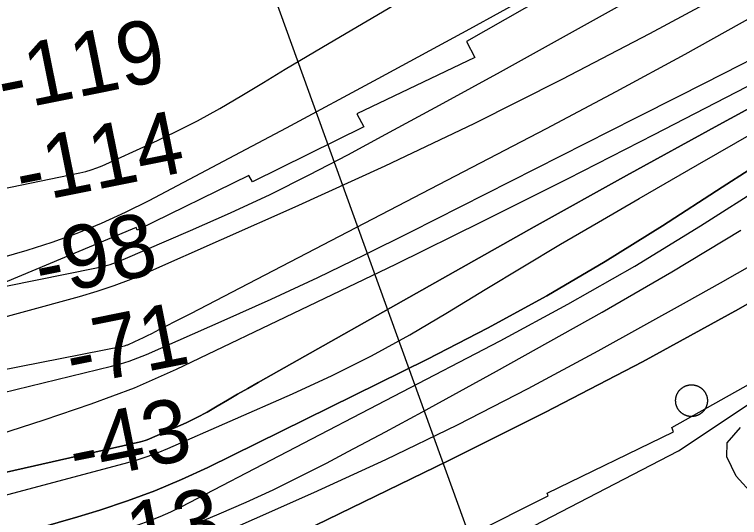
# Model space of a CAD drawing. Extents: x 3715084 to 3753216, y 488173 to 513963.
# Drawn here: x 3730660 to 3731429, y 498440 to 498974 of the extents above; entities that cross this region are included whole.
import ezdxf

# ---------------------------------------------------------------- set-up
doc = ezdxf.new("R2010")
doc.units = 0
for name, color, linetype in [('V-CHAN-DOCK', 7, 'Continuous'), ('V-RIVR-EDGE', 7, 'Continuous'), ('V-RIVR-RANG', 7, 'Continuous'), ('V-RRAP-FSHR', 7, 'Continuous'), ('V-RRAP-RVMT', 7, 'Continuous'), ('V-TOPO-DPTH', 7, 'Continuous'), ('V-TOPO-MAJR', 7, 'Continuous'), ('V-TOPO-MINR', 7, 'Continuous'), ('V-TOPO-WATR', 7, 'Continuous')]:
    doc.layers.add(name, color=color, linetype=linetype)

msp = doc.modelspace()

# ---------------------------------------------------------------- linework, layer by layer
at = {"layer": 'V-CHAN-DOCK'}
for points in [[(3731362.25, 498569.87), (3731362.36, 498570.15), (3731362.46, 498570.42), (3731362.58, 498570.69), (3731362.69, 498570.96), (3731362.81, 498571.23), (3731362.94, 498571.5), (3731363.07, 498571.76), (3731363.2, 498572.02), (3731363.34, 498572.28), (3731363.49, 498572.54), (3731363.64, 498572.79), (3731363.79, 498573.04), (3731363.94, 498573.29), (3731364.11, 498573.54), (3731364.27, 498573.78), (3731364.44, 498574.02), (3731364.62, 498574.26), (3731364.79, 498574.49), (3731364.98, 498574.72), (3731365.16, 498574.95), (3731365.35, 498575.17), (3731365.55, 498575.4), (3731365.74, 498575.61), (3731365.95, 498575.83), (3731366.15, 498576.04), (3731366.36, 498576.24), (3731366.57, 498576.45), (3731366.79, 498576.65), (3731367.01, 498576.84), (3731367.23, 498577.03), (3731367.46, 498577.22), (3731367.69, 498577.41), (3731367.92, 498577.59), (3731368.16, 498577.76), (3731368.39, 498577.93), (3731368.64, 498578.1), (3731368.88, 498578.26), (3731369.13, 498578.42), (3731369.38, 498578.58), (3731369.63, 498578.73), (3731369.89, 498578.87), (3731370.15, 498579.02), (3731370.41, 498579.15), (3731370.67, 498579.28), (3731370.93, 498579.41), (3731371.2, 498579.53), (3731371.47, 498579.65), (3731371.74, 498579.77), (3731372.01, 498579.88), (3731372.29, 498579.98), (3731372.57, 498580.08), (3731372.84, 498580.17), (3731373.12, 498580.26), (3731373.41, 498580.35), (3731373.69, 498580.43), (3731373.97, 498580.5), (3731374.26, 498580.57), (3731374.54, 498580.64), (3731374.83, 498580.69), (3731375.12, 498580.75), (3731375.41, 498580.8), (3731375.7, 498580.84), (3731375.99, 498580.88), (3731376.29, 498580.92), (3731376.58, 498580.95), (3731376.87, 498580.97), (3731377.17, 498580.99), (3731377.46, 498581), (3731377.75, 498581.01), (3731378.05, 498581.02), (3731378.34, 498581.01), (3731378.63, 498581.01), (3731378.93, 498580.99), (3731379.22, 498580.98), (3731379.52, 498580.96), (3731379.81, 498580.93), (3731380.1, 498580.9), (3731380.39, 498580.86), (3731380.68, 498580.82), (3731380.97, 498580.77), (3731381.26, 498580.72), (3731381.55, 498580.66), (3731381.84, 498580.6), (3731382.12, 498580.53), (3731382.41, 498580.46), (3731382.69, 498580.38), (3731382.98, 498580.3), (3731383.26, 498580.21), (3731383.54, 498580.12), (3731383.81, 498580.02), (3731384.09, 498579.92), (3731384.36, 498579.81), (3731384.64, 498579.7), (3731384.91, 498579.58), (3731385.17, 498579.46), (3731385.44, 498579.34), (3731385.7, 498579.21), (3731385.96, 498579.07), (3731386.22, 498578.93), (3731386.48, 498578.79)], [(3731386.48, 498578.79), (3731386.73, 498578.64), (3731386.98, 498578.49), (3731387.23, 498578.33), (3731387.48, 498578.17), (3731387.72, 498578), (3731387.96, 498577.83), (3731388.2, 498577.66), (3731388.43, 498577.48), (3731388.66, 498577.3), (3731388.89, 498577.11), (3731389.12, 498576.92), (3731389.34, 498576.73), (3731389.55, 498576.53), (3731389.77, 498576.33), (3731389.98, 498576.12), (3731390.19, 498575.91), (3731390.39, 498575.7), (3731390.59, 498575.49), (3731390.78, 498575.27), (3731390.98, 498575.04), (3731391.16, 498574.82), (3731391.35, 498574.59), (3731391.53, 498574.35), (3731391.7, 498574.12), (3731391.88, 498573.88), (3731392.04, 498573.64), (3731392.2, 498573.4), (3731392.36, 498573.15), (3731392.52, 498572.9), (3731392.67, 498572.64), (3731392.81, 498572.39), (3731392.96, 498572.13), (3731393.09, 498571.87), (3731393.22, 498571.61), (3731393.35, 498571.34), (3731393.47, 498571.08), (3731393.59, 498570.81), (3731393.71, 498570.54), (3731393.82, 498570.26), (3731393.92, 498569.99), (3731394.02, 498569.71), (3731394.11, 498569.43), (3731394.2, 498569.15), (3731394.29, 498568.87), (3731394.37, 498568.59), (3731394.44, 498568.3), (3731394.51, 498568.02), (3731394.58, 498567.73), (3731394.64, 498567.44), (3731394.69, 498567.15), (3731394.74, 498566.86), (3731394.79, 498566.57), (3731394.82, 498566.28), (3731394.86, 498565.99), (3731394.89, 498565.7), (3731394.91, 498565.4), (3731394.93, 498565.11), (3731394.94, 498564.82), (3731394.95, 498564.52), (3731394.96, 498564.23)], [(3731375.24, 498547.56), (3731374.95, 498547.62), (3731374.67, 498547.67), (3731374.38, 498547.74), (3731374.09, 498547.8), (3731373.81, 498547.88), (3731373.52, 498547.96), (3731373.24, 498548.04), (3731372.96, 498548.12), (3731372.68, 498548.22), (3731372.4, 498548.31), (3731372.13, 498548.42), (3731371.85, 498548.52), (3731371.58, 498548.64), (3731371.31, 498548.75), (3731371.04, 498548.87), (3731370.78, 498549), (3731370.51, 498549.13), (3731370.25, 498549.26), (3731369.99, 498549.4), (3731369.74, 498549.55), (3731369.48, 498549.69), (3731369.23, 498549.85), (3731368.98, 498550), (3731368.74, 498550.16), (3731368.5, 498550.33), (3731368.25, 498550.5), (3731368.02, 498550.67), (3731367.78, 498550.85), (3731367.55, 498551.04), (3731367.33, 498551.22), (3731367.1, 498551.41), (3731366.88, 498551.61), (3731366.66, 498551.8), (3731366.45, 498552.01), (3731366.24, 498552.21), (3731366.03, 498552.42), (3731365.83, 498552.63), (3731365.63, 498552.85), (3731365.43, 498553.07), (3731365.24, 498553.29), (3731365.05, 498553.52), (3731364.87, 498553.75), (3731364.69, 498553.98), (3731364.51, 498554.21), (3731364.34, 498554.45), (3731364.18, 498554.7), (3731364.01, 498554.94), (3731363.85, 498555.19), (3731363.7, 498555.44), (3731363.55, 498555.69), (3731363.4, 498555.95), (3731363.26, 498556.2), (3731363.12, 498556.46), (3731362.99, 498556.73), (3731362.87, 498556.99), (3731362.74, 498557.26), (3731362.62, 498557.53), (3731362.51, 498557.8), (3731362.4, 498558.07), (3731362.3, 498558.35), (3731362.2, 498558.62), (3731362.1, 498558.9), (3731362.02, 498559.18), (3731361.93, 498559.46), (3731361.85, 498559.75), (3731361.77, 498560.03), (3731361.71, 498560.32), (3731361.64, 498560.6), (3731361.58, 498560.89), (3731361.53, 498561.18), (3731361.48, 498561.47), (3731361.43, 498561.76), (3731361.39, 498562.05), (3731361.36, 498562.35), (3731361.33, 498562.64), (3731361.31, 498562.93), (3731361.29, 498563.23), (3731361.27, 498563.52), (3731361.26, 498563.81), (3731361.26, 498564.1), (3731361.26, 498564.4), (3731361.27, 498564.69), (3731361.28, 498564.99), (3731361.3, 498565.28), (3731361.32, 498565.57), (3731361.35, 498565.87), (3731361.38, 498566.16), (3731361.42, 498566.45), (3731361.46, 498566.74), (3731361.5, 498567.03), (3731361.56, 498567.32), (3731361.62, 498567.61), (3731361.68, 498567.9), (3731361.75, 498568.18), (3731361.82, 498568.47), (3731361.9, 498568.75), (3731361.98, 498569.04), (3731362.07, 498569.32), (3731362.16, 498569.59), (3731362.25, 498569.87)], [(3731394.96, 498564.23), (3731394.96, 498563.93), (3731394.95, 498563.64), (3731394.94, 498563.35), (3731394.92, 498563.05), (3731394.9, 498562.76), (3731394.87, 498562.47), (3731394.84, 498562.17), (3731394.8, 498561.88), (3731394.76, 498561.59), (3731394.71, 498561.3), (3731394.66, 498561.01), (3731394.6, 498560.72), (3731394.54, 498560.44), (3731394.47, 498560.15), (3731394.4, 498559.87), (3731394.32, 498559.58), (3731394.24, 498559.3), (3731394.15, 498559.02), (3731394.06, 498558.74), (3731393.96, 498558.46), (3731393.86, 498558.19), (3731393.75, 498557.91), (3731393.64, 498557.64), (3731393.52, 498557.37), (3731393.4, 498557.1), (3731393.28, 498556.84), (3731393.15, 498556.57), (3731393.01, 498556.31), (3731392.87, 498556.05), (3731392.73, 498555.8), (3731392.58, 498555.54), (3731392.43, 498555.29), (3731392.27, 498555.04), (3731392.11, 498554.8), (3731391.94, 498554.55), (3731391.77, 498554.31), (3731391.6, 498554.08), (3731391.42, 498553.84), (3731391.24, 498553.61), (3731391.05, 498553.38), (3731390.87, 498553.16), (3731390.67, 498552.94), (3731390.47, 498552.72), (3731390.27, 498552.51), (3731390.06, 498552.3), (3731389.85, 498552.09), (3731389.64, 498551.89), (3731389.43, 498551.69), (3731389.21, 498551.49), (3731388.98, 498551.3), (3731388.76, 498551.11), (3731388.53, 498550.93), (3731388.3, 498550.75), (3731388.06, 498550.57), (3731387.82, 498550.4), (3731387.58, 498550.23), (3731387.34, 498550.07), (3731387.09, 498549.91), (3731386.84, 498549.76), (3731386.58, 498549.61), (3731386.33, 498549.46), (3731386.07, 498549.32), (3731385.81, 498549.18), (3731385.55, 498549.05), (3731385.28, 498548.92), (3731385.02, 498548.8), (3731384.75, 498548.68), (3731384.48, 498548.57), (3731384.2, 498548.46), (3731383.93, 498548.36), (3731383.65, 498548.26), (3731383.37, 498548.16), (3731383.09, 498548.07), (3731382.81, 498547.99), (3731382.53, 498547.91), (3731382.24, 498547.83), (3731381.96, 498547.76), (3731381.67, 498547.7), (3731381.38, 498547.64), (3731381.09, 498547.59), (3731380.81, 498547.54), (3731380.51, 498547.49), (3731380.22, 498547.45), (3731379.93, 498547.42), (3731379.64, 498547.39), (3731379.35, 498547.36), (3731379.05, 498547.34), (3731378.76, 498547.33), (3731378.46, 498547.32), (3731378.17, 498547.32), (3731377.87, 498547.32), (3731377.58, 498547.33), (3731377.29, 498547.34), (3731376.99, 498547.36), (3731376.7, 498547.38), (3731376.41, 498547.4), (3731376.12, 498547.44), (3731375.82, 498547.47), (3731375.53, 498547.52), (3731375.24, 498547.56)]]:
    msp.add_lwpolyline(points, dxfattribs=at)
at = {"layer": 'V-RIVR-EDGE'}
msp.add_lwpolyline([(3731443.57, 498464.13), (3731425.61, 498483.99), (3731415.45, 498504.42), (3731416.09, 498519.43), (3731429.94, 498535.6)], dxfattribs=at)
at = {"layer": 'V-RIVR-RANG'}
msp.add_line((3731255.74, 498107.39), (3730922.82, 499029.11), dxfattribs=at)
at = {"layer": 'V-RRAP-FSHR'}
msp.add_lwpolyline([(3728004.36, 498122.76), (3728249.57, 498078.76), (3728561.47, 498063.71), (3728941.93, 498053.37), (3729895.33, 498086.11), (3730231.16, 498125.42), (3730543.47, 498170.09), (3730885.51, 498262.37), (3731364.17, 498511.08), (3731760.76, 498774.83), (3732302.4, 499315.14), (3732839.9, 499636.89)], dxfattribs=at)
at = {"layer": 'V-RRAP-RVMT'}
for p, q in [((3731255.15, 499011.72), (3731139.52, 498945.62)), ((3731139.52, 498945.62), (3731148.34, 498928.58)), ((3731148.34, 498928.58), (3731022.89, 498868.71)), ((3731022.89, 498868.71), (3731030.47, 498854.9)), ((3731030.47, 498854.9), (3730912.26, 498796.62)), ((3730908.4, 498803.14), (3730789.79, 498745.4)), ((3730912.26, 498796.62), (3730908.4, 498803.14)), ((3730788.73, 498747.96), (3730647.86, 498688.97)), ((3730789.79, 498745.4), (3730788.73, 498747.96)), ((3731357.34, 498535.55), (3731490.37, 498610.68)), ((3731359.12, 498531.2), (3731357.34, 498535.55)), ((3731224.83, 498465.97), (3731359.12, 498531.2)), ((3731100.75, 498400.27), (3731225.94, 498463.15)), ((3731225.94, 498463.15), (3731224.83, 498465.97))]:
    msp.add_line(p, q, dxfattribs=at)
at = {"layer": 'V-TOPO-DPTH'}
for points in [[(3731505.29, 498910.59), (3731407.06, 498857.09), (3731309.04, 498803.22), (3731211.33, 498748.8), (3731113.81, 498694.02), (3730918.28, 498583.44), (3730907.41, 498577.24), (3730896.56, 498571), (3730885.75, 498564.68), (3730874.97, 498558.32), (3730864.11, 498552.13), (3730853.09, 498546.23), (3730841.86, 498540.75), (3730830.49, 498535.56), (3730803.02, 498523.65), (3730800.71, 498522.73), (3730798.36, 498521.89), (3730795.97, 498521.18), (3730793.56, 498520.56), (3730441.53, 498440.74), (3730306.21, 498411.4), (3730170.56, 498383.77), (3730034.41, 498358.71), (3729897.93, 498335.37)], [(3731505.29, 498910.59), (3731407.06, 498857.09), (3731309.04, 498803.22), (3731211.33, 498748.8), (3731113.81, 498694.02), (3730918.28, 498583.44), (3730907.41, 498577.24), (3730896.56, 498571), (3730885.75, 498564.68), (3730874.97, 498558.32), (3730864.11, 498552.13), (3730853.09, 498546.23), (3730841.86, 498540.75), (3730830.49, 498535.56), (3730803.02, 498523.65), (3730800.71, 498522.73), (3730798.36, 498521.89), (3730795.97, 498521.18), (3730793.56, 498520.56), (3730441.53, 498440.74), (3730306.21, 498411.4), (3730170.56, 498383.77), (3730034.41, 498358.71), (3729897.93, 498335.37)], [(3729659.96, 498255.42), (3730195.48, 498357.77), (3730297.42, 498378.41), (3730399.01, 498400.52), (3730500.1, 498424.84), (3730600.86, 498450.64), (3730780.06, 498498.61), (3730790.87, 498501.77), (3730801.57, 498505.25), (3730812.1, 498509.21), (3730822.52, 498513.49), (3730954.68, 498571.31), (3730996.93, 498590.88), (3731038.57, 498611.64), (3731079.27, 498634.15), (3731119.36, 498657.85), (3731159.09, 498682.25), (3731198.96, 498706.41), (3731239.04, 498730.23), (3731279.27, 498753.8), (3731322.55, 498778.91), (3731384.6, 498814.72), (3731446.75, 498850.36)], [(3729659.96, 498255.42), (3730195.48, 498357.77), (3730297.42, 498378.41), (3730399.01, 498400.52), (3730500.1, 498424.84), (3730600.86, 498450.64), (3730780.06, 498498.61), (3730790.87, 498501.77), (3730801.57, 498505.25), (3730812.1, 498509.21), (3730822.52, 498513.49), (3730954.68, 498571.31), (3730996.93, 498590.88), (3731038.57, 498611.64), (3731079.27, 498634.15), (3731119.36, 498657.85), (3731159.09, 498682.25), (3731198.96, 498706.41), (3731239.04, 498730.23), (3731279.27, 498753.8), (3731322.55, 498778.91), (3731384.6, 498814.72), (3731446.75, 498850.36)], [(3731439.28, 498809.39), (3731410.68, 498791.08), (3731347.22, 498749.94), (3731286.37, 498711.99), (3731224.69, 498675.5), (3731161.76, 498641.19), (3731098.01, 498608.34), (3730864.85, 498493.32), (3730836.89, 498480.36), (3730808.57, 498468.32), (3730779.69, 498457.66), (3730750.45, 498447.92), (3730726.87, 498440.7), (3730685.41, 498428.62), (3730643.76, 498417.33)], [(3731439.28, 498809.39), (3731410.68, 498791.08), (3731347.22, 498749.94), (3731286.37, 498711.99), (3731224.69, 498675.5), (3731161.76, 498641.19), (3731098.01, 498608.34), (3730864.85, 498493.32), (3730836.89, 498480.36), (3730808.57, 498468.32), (3730779.69, 498457.66), (3730750.45, 498447.92), (3730726.87, 498440.7), (3730685.41, 498428.62), (3730643.76, 498417.33)], [(3729674.68, 498196.19), (3730002.74, 498245.99), (3730139.96, 498268.68), (3730276.72, 498293.76), (3730412.76, 498322.45), (3730548.33, 498353.53), (3730809.64, 498417.08), (3730814.16, 498418.29), (3730818.64, 498419.65), (3730823.04, 498421.23), (3730827.39, 498422.95), (3730876.83, 498443.86), (3730905.69, 498456.51), (3730934.33, 498469.64), (3730962.61, 498483.51), (3730990.67, 498497.86), (3731013.98, 498510.17), (3731053.44, 498531.18), (3731092.8, 498552.37), (3731132.01, 498573.84), (3731171.12, 498595.5), (3731283.16, 498658.06), (3731357.18, 498700.91), (3731430.27, 498745.25)], [(3729674.68, 498196.19), (3730002.74, 498245.99), (3730139.96, 498268.68), (3730276.72, 498293.76), (3730412.76, 498322.45), (3730548.33, 498353.53), (3730809.64, 498417.08), (3730814.16, 498418.29), (3730818.64, 498419.65), (3730823.04, 498421.23), (3730827.39, 498422.95), (3730876.83, 498443.86), (3730905.69, 498456.51), (3730934.33, 498469.64), (3730962.61, 498483.51), (3730990.67, 498497.86), (3731013.98, 498510.17), (3731053.44, 498531.18), (3731092.8, 498552.37), (3731132.01, 498573.84), (3731171.12, 498595.5), (3731283.16, 498658.06), (3731357.18, 498700.91), (3731430.27, 498745.25)], [(3731528.63, 498718.88), (3731427.78, 498661.39), (3731326.08, 498605.48), (3731223.12, 498551.92), (3731119.32, 498499.93), (3730890.08, 498388.38), (3730860.08, 498374.62), (3730829.7, 498361.79), (3730798.77, 498350.37), (3730767.47, 498339.88), (3730735.78, 498330.49), (3730703.96, 498321.62), (3730671.93, 498313.54), (3730639.76, 498305.97), (3730617.68, 498301.07), (3730574.4, 498291.35), (3730531.14, 498281.5), (3730487.93, 498271.45), (3730444.74, 498261.28), (3730285.53, 498223.41), (3730176.93, 498199.44), (3730067.9, 498177.85), (3729958.22, 498159.84), (3729848.11, 498144.21)]]:
    msp.add_lwpolyline(points, dxfattribs=at)
at = {"layer": 'V-TOPO-MAJR'}
for points in [[(3729784.57, 498555.97), (3730034.88, 498601.35), (3730136.9, 498619.93), (3730238.89, 498638.61), (3730340.86, 498657.44), (3730442.81, 498676.38), (3730591.48, 498704.12), (3730618.93, 498709.85), (3730646.17, 498716.35), (3730673.11, 498724.01), (3730699.85, 498732.43), (3730726.17, 498742.07), (3730752.14, 498752.53), (3730777.56, 498764.23), (3730802.63, 498776.76), (3730948.31, 498854.02), (3731045.72, 498906.2), (3731142.85, 498958.92), (3731239.54, 499012.44), (3731335.93, 499066.49), (3731601.9, 499217.08)], [(3730642.82, 498528.27), (3730691.18, 498543.95), (3730741.14, 498560.89), (3730764.17, 498569.16), (3730786.98, 498577.96), (3730809.46, 498587.57), (3730831.73, 498597.71), (3730972.15, 498664.71), (3731064.24, 498709.2), (3731156.03, 498754.28), (3731247.38, 498800.25), (3731338.44, 498846.82), (3731688.01, 499027.74)]]:
    msp.add_lwpolyline(points, dxfattribs=at)
at = {"layer": 'V-TOPO-MINR'}
for points in [[(3729670.45, 498465.81), (3730296.62, 498573.24), (3730375.71, 498587.99), (3730454.47, 498604.24), (3730532.73, 498622.74), (3730610.66, 498642.76), (3730728.92, 498674.94), (3730747.32, 498680.4), (3730765.52, 498686.41), (3730783.44, 498693.24), (3730801.16, 498700.62), (3730957.63, 498769.96), (3731052.92, 498813.5), (3731147.5, 498858.48), (3731241.02, 498905.61), (3731333.85, 498954.17), (3731644.67, 499121.35)], [(3729857.63, 498540.24), (3729975.73, 498557.88), (3730093.6, 498576.94), (3730211.1, 498598.12), (3730328.36, 498620.72), (3730746.89, 498705.28), (3730754.08, 498706.97), (3730761.19, 498708.95), (3730768.15, 498711.36), (3730775.03, 498714.06), (3730846.63, 498744.79), (3730888.97, 498763.64), (3730930.95, 498783.23), (3730972.39, 498803.95), (3731013.47, 498825.41), (3731053.71, 498847.12), (3731114.55, 498880.16), (3731175.28, 498913.4), (3731235.83, 498946.95), (3731296.27, 498980.71), (3731321.29, 498994.77), (3731372.16, 499023.9), (3731422.7, 499053.57), (3731472.77, 499084.06)], [(3729850.7, 498631.69), (3729966.1, 498652.53), (3730081.36, 498674.04), (3730196.43, 498696.57), (3730311.38, 498719.77), (3730729.25, 498806.04), (3730735.31, 498807.51), (3730741.28, 498809.23), (3730747.12, 498811.35), (3730752.88, 498813.73), (3730805.36, 498837.55), (3730829.77, 498849.17), (3730853.87, 498861.37), (3730877.5, 498874.45), (3730900.83, 498888.12), (3730923.95, 498902.17), (3730947.12, 498916.15), (3730970.34, 498930.03), (3730993.61, 498943.84), (3731108.56, 499011.7)], [(3729886.41, 498444.16), (3729974.37, 498463.2), (3730062.49, 498481.48), (3730150.72, 498499.26), (3730776.59, 498622.56), (3730777.45, 498622.76), (3730778.31, 498623), (3730779.15, 498623.3), (3730779.97, 498623.63), (3730787.46, 498626.93), (3730792, 498628.98), (3730796.51, 498631.09), (3730800.98, 498633.27), (3730805.43, 498635.52), (3730813.3, 498639.58), (3730821.65, 498643.9), (3730830.01, 498648.23), (3730838.36, 498652.56), (3730846.71, 498656.9), (3731224.23, 498853.27), (3731298.06, 498892.33), (3731371.52, 498932.09), (3731444.4, 498972.87)], [(3729920.4, 498389.13), (3729954.51, 498397.91), (3730095.85, 498434.79), (3730200.68, 498461.86), (3730305.58, 498488.58), (3730410.62, 498514.79), (3730515.75, 498540.65), (3730762.73, 498600.75), (3730772.19, 498603.32), (3730781.54, 498606.21), (3730790.72, 498609.6), (3730799.79, 498613.32), (3730882.11, 498649.6), (3730932.07, 498672.11), (3730981.77, 498695.15), (3731031.09, 498719), (3731080.16, 498743.39), (3731319.03, 498864.53), (3731365.92, 498888.32), (3731412.8, 498912.12), (3731459.68, 498935.93)], [(3729897.93, 498335.37), (3730034.41, 498358.71), (3730170.56, 498383.77), (3730306.21, 498411.4), (3730441.53, 498440.74), (3730793.56, 498520.56), (3730795.97, 498521.18), (3730798.36, 498521.89), (3730800.71, 498522.73), (3730803.02, 498523.65), (3730830.49, 498535.56), (3730841.86, 498540.75), (3730853.09, 498546.23), (3730864.11, 498552.13), (3730874.97, 498558.32), (3730885.75, 498564.68), (3730896.56, 498571), (3730907.41, 498577.24), (3730918.28, 498583.44), (3731113.81, 498694.02), (3731211.33, 498748.8), (3731309.04, 498803.22), (3731407.06, 498857.09), (3731505.29, 498910.59)], [(3729659.96, 498255.42), (3730195.48, 498357.77), (3730297.42, 498378.41), (3730399.01, 498400.52), (3730500.1, 498424.84), (3730600.86, 498450.64), (3730780.06, 498498.61), (3730790.87, 498501.77), (3730801.57, 498505.25), (3730812.1, 498509.21), (3730822.52, 498513.49), (3730954.68, 498571.31), (3730996.93, 498590.88), (3731038.57, 498611.64), (3731079.27, 498634.15), (3731119.36, 498657.85), (3731159.09, 498682.25), (3731198.96, 498706.41), (3731239.04, 498730.23), (3731279.27, 498753.8), (3731322.55, 498778.91), (3731384.6, 498814.72), (3731446.75, 498850.36)], [(3730643.76, 498417.33), (3730685.41, 498428.62), (3730726.87, 498440.7), (3730750.45, 498447.92), (3730779.69, 498457.66), (3730808.57, 498468.32), (3730836.89, 498480.36), (3730864.85, 498493.32), (3731098.01, 498608.34), (3731161.76, 498641.19), (3731224.69, 498675.5), (3731286.37, 498711.99), (3731347.22, 498749.94), (3731410.68, 498791.08), (3731439.28, 498809.39)], [(3729857.66, 498240.89), (3729973.34, 498258.55), (3730088.68, 498278.09), (3730203.5, 498300.45), (3730317.98, 498324.7), (3730649.58, 498399.19), (3730669.22, 498403.56), (3730688.88, 498407.9), (3730708.55, 498412.16), (3730728.23, 498416.38), (3730743.41, 498419.6), (3730755.45, 498422.36), (3730767.43, 498425.38), (3730779.31, 498428.77), (3730791.11, 498432.41), (3730802.75, 498436.53), (3730814.23, 498441.02), (3730825.48, 498446.08), (3730836.56, 498451.51), (3731174.98, 498627.83), (3731246.87, 498666.74), (3731317.89, 498707.14), (3731387.6, 498749.76), (3731456.43, 498793.87)], [(3729674.68, 498196.19), (3730002.74, 498245.99), (3730139.96, 498268.68), (3730276.72, 498293.76), (3730412.76, 498322.45), (3730548.33, 498353.53), (3730809.64, 498417.08), (3730814.16, 498418.29), (3730818.64, 498419.65), (3730823.04, 498421.23), (3730827.39, 498422.95), (3730876.83, 498443.86), (3730905.69, 498456.51), (3730934.33, 498469.64), (3730962.61, 498483.51), (3730990.67, 498497.86), (3731013.98, 498510.17), (3731053.44, 498531.18), (3731092.8, 498552.37), (3731132.01, 498573.84), (3731171.12, 498595.5), (3731283.16, 498658.06), (3731357.18, 498700.91), (3731430.27, 498745.25)], [(3729900.93, 498184.55), (3730311.81, 498268.36), (3730397.76, 498286.84), (3730483.41, 498306.54), (3730568.63, 498328.06), (3730653.55, 498350.79), (3730793.1, 498389.75), (3730807.92, 498394.23), (3730822.58, 498399.14), (3730837.02, 498404.69), (3730851.3, 498410.65), (3730977.25, 498466.53), (3731053.89, 498501.78), (3731129.85, 498538.37), (3731204.8, 498577), (3731279.07, 498616.98), (3731372.82, 498669.08), (3731408.96, 498689.37), (3731444.99, 498709.87)]]:
    msp.add_lwpolyline(points, dxfattribs=at)
at = {"layer": 'V-TOPO-WATR'}
msp.add_lwpolyline([(3729848.11, 498144.21), (3729958.22, 498159.84), (3730067.9, 498177.85), (3730176.93, 498199.44), (3730285.53, 498223.41), (3730444.74, 498261.28), (3730487.93, 498271.45), (3730531.14, 498281.5), (3730574.4, 498291.35), (3730617.68, 498301.07), (3730639.76, 498305.97), (3730671.93, 498313.54), (3730703.96, 498321.62), (3730735.78, 498330.49), (3730767.47, 498339.88), (3730798.77, 498350.37), (3730829.7, 498361.79), (3730860.08, 498374.62), (3730890.08, 498388.38), (3731119.32, 498499.93), (3731223.12, 498551.92), (3731326.08, 498605.48), (3731427.78, 498661.39), (3731528.63, 498718.88)], dxfattribs=at)

# ---------------------------------------------------------------- texts
at = {"layer": 'V-RIVR-RANG'}
for s, rotation, p in [('-119', 11.36697, (3730648.1, 498870.38)), ('-114', 11.36697, (3730667.56, 498772.29)), ('-98', 11.36697, (3730687.81, 498674.36)), ('-71', 11.36697, (3730720.98, 498579.03)), ('-43', 11.36697, (3730724.15, 498477.66)), ('-13', 11.08833, (3730756.84, 498382.57))]:
    msp.add_text(s, height=67, rotation=rotation, dxfattribs=at).set_placement(p)

doc.saveas('drawing.dxf')
